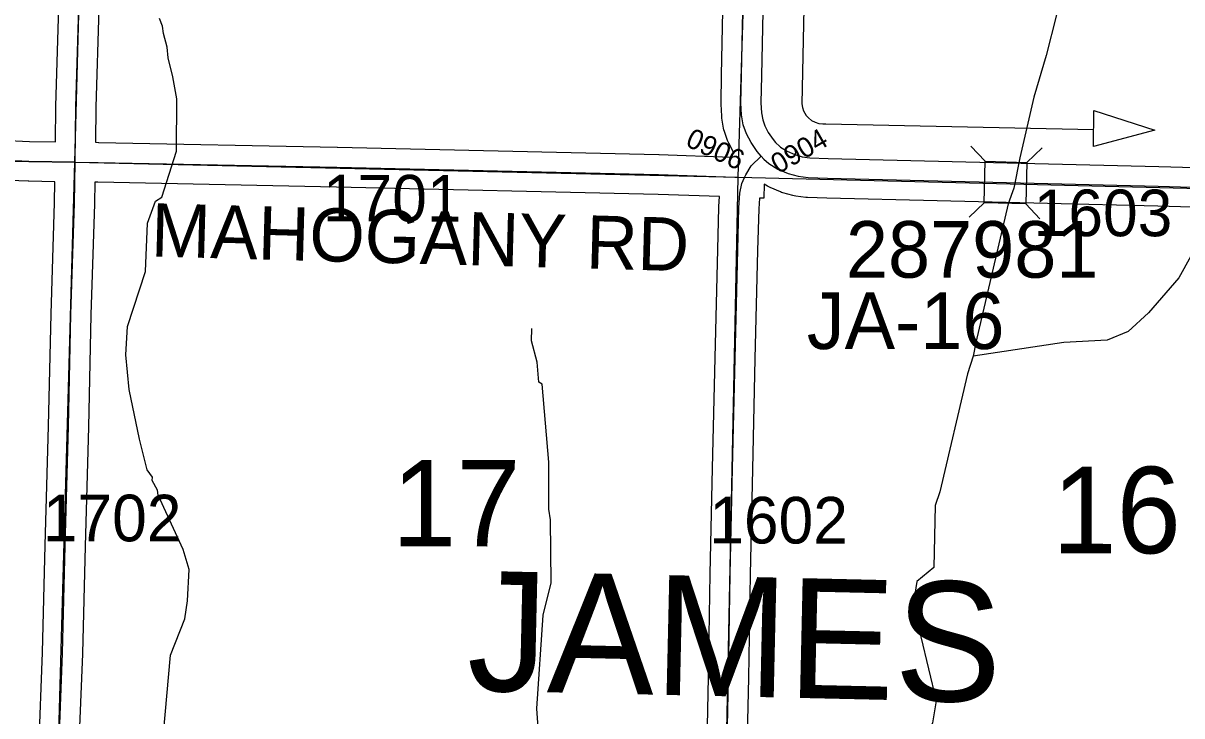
# Model space of a CAD drawing. Extents: x -132.8 to -73.3, y -60 to -26.
# Drawn here: x -102.953 to -101.212, y -41.701 to -40.66 of the extents above; entities that cross this region are included whole.
import ezdxf

# ---------------------------------------------------------------- set-up
doc = ezdxf.new("R2010")
doc.units = 0
for name, color, linetype in [('tdCoDirctArrow', 7, 'Continuous'), ('tdCoHydroRiver', 7, 'Continuous'), ('tdCoSecRdNmbr', 7, 'Continuous'), ('tdCoSecRdTxt', 7, 'Continuous'), ('tdCoSecRteBand', 7, 'Continuous'), ('tdCoSecRteCL', 7, 'Continuous'), ('tdCoSectLine', 7, 'Continuous'), ('tdCoSectNmbr', 7, 'Continuous'), ('tdCoStrucSec', 7, 'Continuous'), ('tdCoStrucSecCoName', 7, 'Continuous'), ('tdCoStrucSecFHWANum', 7, 'Continuous'), ('tdCoSurfAsphalt', 7, 'Continuous'), ('tdCoSurfEarth', 7, 'Continuous'), ('tdCoSurfGravel', 7, 'Continuous'), ('tdCoTwpNameTxt', 7, 'Continuous')]:
    doc.layers.add(name, color=color, linetype=linetype)

msp = doc.modelspace()

# ---------------------------------------------------------------- linework, layer by layer
at = {"layer": 'tdCoDirctArrow'}
msp.add_lwpolyline([(-101.7783, -40.5413), (-101.7833, -40.7815), (-101.7822, -40.787), (-101.7806, -40.7918), (-101.7785, -40.7953), (-101.7765, -40.7986), (-101.773, -40.8024), (-101.7686, -40.8061), (-101.763, -40.8088), (-101.7577, -40.8106), (-101.7516, -40.8115), (-101.7471, -40.8113), (-101.3452, -40.8196)], dxfattribs=at)
msp.add_lwpolyline([(-101.3445, -40.7914), (-101.2526, -40.8206), (-101.3451, -40.8453)], close=True, dxfattribs=at)
at = {"layer": 'tdCoHydroRiver'}
for points in [[(-101.3465, -40.3521), (-101.3506, -40.4656), (-101.3767, -40.5723), (-101.385, -40.5894), (-101.3922, -40.6287), (-101.4005, -40.6475), (-101.416, -40.7086), (-101.4348, -40.7713), (-101.4558, -40.8623), (-101.4647, -40.9078), (-101.4731, -40.9313), (-101.522, -41.14), (-101.5256, -41.1604)], [(-100.7133, -40.6156), (-100.7617, -40.6603), (-100.7857, -40.6771), (-100.8544, -40.715), (-100.9149, -40.7373), (-100.9616, -40.7804), (-101.0015, -40.8016), (-101.0777, -40.8188), (-101.1017, -40.834), (-101.1131, -40.8511), (-101.1675, -40.954), (-101.2168, -41.0428), (-101.2622, -41.0954), (-101.2928, -41.1231), (-101.3246, -41.1366), (-101.3894, -41.1398), (-101.5256, -41.1604)], [(-102.7424, -41.7276), (-102.7318, -41.6096), (-102.7101, -41.5549), (-102.7063, -41.5281), (-102.7037, -41.4809), (-102.7125, -41.4507), (-102.7501, -41.3694), (-102.7515, -41.3615), (-102.7591, -41.3471), (-102.759, -41.3424), (-102.7666, -41.3312), (-102.7782, -41.2852), (-102.7939, -41.2107), (-102.799, -41.1585), (-102.7965, -41.116), (-102.7694, -41.033), (-102.7662, -40.9605), (-102.7544, -40.9276), (-102.7448, -40.9215), (-102.7227, -40.8526), (-102.7225, -40.7738), (-102.7281, -40.7405), (-102.7353, -40.712), (-102.7366, -40.6962), (-102.7424, -40.6755), (-102.7437, -40.6645), (-102.7482, -40.6533)], [(-102.1698, -41.945), (-102.1928, -41.9199), (-102.1933, -41.8725), (-102.1785, -41.8445), (-102.1717, -41.8241), (-102.1813, -41.6898), (-102.1718, -41.5497), (-102.1597, -41.501), (-102.1607, -41.4064), (-102.1635, -41.3905), (-102.1635, -41.3195), (-102.1735, -41.2026), (-102.1782, -41.1993), (-102.1807, -41.1693), (-102.1894, -41.1376), (-102.189, -41.1186)], [(-101.5256, -41.1604), (-101.5341, -41.1871), (-101.5759, -41.3644), (-101.5827, -41.3847), (-101.5848, -41.4777), (-101.6105, -41.4992), (-101.616, -41.5338), (-101.5814, -41.6781), (-101.5869, -41.7111), (-101.6235, -41.7955), (-101.6499, -41.9195), (-101.6541, -41.9566)]]:
    msp.add_lwpolyline(points, dxfattribs=at)
at = {"layer": 'tdCoSecRteBand'}
for points in [[(-102.9046, -40.8383), (-102.9039, -40.7852), (-102.9039, -40.785), (-102.9039, -40.7848), (-102.8997, -40.6361), (-102.8963, -40.4971), (-102.8963, -40.497), (-102.8963, -40.497), (-102.8921, -40.3502), (-102.8921, -40.3502), (-102.8879, -40.204), (-102.8879, -40.204), (-102.8879, -40.2039), (-102.8832, -40.0529), (-102.8793, -39.8963), (-102.9835, -39.8957)], [(-101.8887, -40.8613), (-101.8868, -40.8569), (-101.8869, -40.8568), (-101.8867, -40.8567), (-101.8856, -40.8541), (-101.8857, -40.8538), (-101.8929, -40.8405), (-101.894, -40.8385), (-101.8948, -40.8363), (-101.8994, -40.823), (-101.9003, -40.8205), (-101.9007, -40.8179), (-101.9032, -40.8028), (-101.9035, -40.8012), (-101.9036, -40.7996), (-101.9046, -40.7819), (-101.9046, -40.7808), (-101.9046, -40.7797), (-101.9039, -40.7382), (-101.9039, -40.7382), (-101.9039, -40.7382), (-101.9009, -40.5929)], [(-101.8409, -40.5942), (-101.8439, -40.7394), (-101.8446, -40.7796), (-101.8437, -40.7947), (-101.842, -40.8055), (-101.8389, -40.8142), (-101.8336, -40.8242), (-101.8265, -40.8347), (-101.8226, -40.8392), (-101.8162, -40.8456), (-101.8151, -40.8466), (-101.8052, -40.8526), (-101.7936, -40.8576), (-101.7825, -40.8607), (-101.771, -40.8622), (-101.7438, -40.8632), (-101.247, -40.8752), (-101.2469, -40.8752), (-101.2469, -40.8752), (-100.9065, -40.885)], [(-102.8397, -40.6378), (-102.8439, -40.7863), (-102.8446, -40.8391), (-102.8399, -40.8392), (-102.8398, -40.8392), (-102.8397, -40.8392), (-102.4812, -40.8466), (-102.4811, -40.8466), (-102.4811, -40.8466), (-101.9978, -40.8574), (-101.9976, -40.8575), (-101.9974, -40.8575), (-101.8887, -40.8613)], [(-102.9851, -40.836), (-102.9436, -40.8377), (-102.9046, -40.8383)], [(-102.9323, -41.8385), (-102.9323, -41.8384), (-102.9298, -41.7522), (-102.9298, -41.752), (-102.9298, -41.7519), (-102.9239, -41.6056), (-102.9202, -41.4446), (-102.9202, -41.4445), (-102.9202, -41.4444), (-102.915, -41.2655), (-102.9113, -41.0969), (-102.9113, -41.0968), (-102.9113, -41.0966), (-102.9059, -40.9299), (-102.9055, -40.8983), (-102.9055, -40.8983), (-102.9055, -40.8983), (-102.9448, -40.8977), (-102.9452, -40.8977), (-102.9457, -40.8977), (-102.9871, -40.896)], [(-101.9271, -41.8149), (-101.9232, -41.6427), (-101.921, -41.4877), (-101.921, -41.4876), (-101.921, -41.4875), (-101.9175, -41.3287), (-101.9175, -41.3286), (-101.9175, -41.3286), (-101.9136, -41.1631), (-101.9136, -41.1631), (-101.9136, -41.1631), (-101.9096, -41.0001), (-101.9096, -41.0001), (-101.9096, -41), (-101.9079, -40.9367), (-101.9079, -40.9361), (-101.9078, -40.9355), (-101.9068, -40.9207), (-101.9993, -40.9174), (-102.4824, -40.9066), (-102.8409, -40.8992), (-102.8455, -40.8991), (-102.8459, -40.931), (-102.8459, -40.9313), (-102.8459, -40.9316), (-102.8513, -41.0984), (-102.855, -41.2669), (-102.855, -41.267), (-102.855, -41.2671), (-102.8602, -41.4461), (-102.8639, -41.6073), (-102.8639, -41.6075), (-102.8639, -41.6078), (-102.8698, -41.7541)], [(-100.9076, -40.945), (-101.2485, -40.9352), (-101.7454, -40.9231), (-101.7455, -40.9231), (-101.7457, -40.9231), (-101.7745, -40.9221), (-101.776, -40.9221), (-101.7774, -40.9219), (-101.7924, -40.9199), (-101.7945, -40.9197), (-101.7966, -40.9191), (-101.8116, -40.9149), (-101.8136, -40.9144), (-101.8154, -40.9136), (-101.8309, -40.9069), (-101.833, -40.906), (-101.8349, -40.9049), (-101.8397, -40.9019), (-101.8404, -40.9231), (-101.8469, -40.9229), (-101.8479, -40.9389), (-101.8496, -41.0016), (-101.8536, -41.1646), (-101.8575, -41.33), (-101.861, -41.4887), (-101.8632, -41.6437), (-101.8632, -41.6438), (-101.8632, -41.6439), (-101.8671, -41.8163)]]:
    msp.add_lwpolyline(points, dxfattribs=at)
at = {"layer": 'tdCoSecRteCL'}
for points in [[(-102.8751, -40.8687), (-102.8739, -40.7856), (-102.8697, -40.6369), (-102.8663, -40.4978), (-102.8621, -40.3511), (-102.8579, -40.2049), (-102.8532, -40.0537), (-102.8493, -39.8932), (-102.8481, -39.8665)], [(-101.8445, -40.8597), (-101.8504, -40.853), (-101.8593, -40.8396), (-101.8665, -40.8263), (-101.8711, -40.813), (-101.8736, -40.798), (-101.8746, -40.7802), (-101.8739, -40.7388), (-101.8709, -40.5935), (-101.8684, -40.4774), (-101.8628, -40.3035), (-101.8571, -40.1388), (-101.8512, -39.9671), (-101.848, -39.8912)], [(-103.7835, -40.8545), (-103.7296, -40.8559), (-103.412, -40.8615), (-102.9863, -40.866), (-102.9444, -40.8677), (-102.8751, -40.8687)], [(-102.9032, -41.8692), (-102.8998, -41.7531), (-102.8939, -41.6066), (-102.8902, -41.4453), (-102.885, -41.2663), (-102.8813, -41.0976), (-102.8759, -40.9306), (-102.8751, -40.8687)], [(-102.8751, -40.8687), (-102.8403, -40.8692), (-102.4818, -40.8766), (-101.9984, -40.8874), (-101.8693, -40.8921)], [(-101.8693, -40.8921), (-101.8675, -40.8879), (-101.8594, -40.8746), (-101.8445, -40.8597)], [(-101.8445, -40.8597), (-101.8403, -40.8645), (-101.8327, -40.871), (-101.8191, -40.8793), (-101.8036, -40.886), (-101.7885, -40.8902), (-101.7735, -40.8922), (-101.7446, -40.8932), (-101.2477, -40.9052), (-100.8771, -40.9159)], [(-101.8992, -41.8929), (-101.8971, -41.8156), (-101.8932, -41.6433), (-101.891, -41.4881), (-101.8875, -41.3293), (-101.8836, -41.1639), (-101.8796, -41.0008), (-101.8779, -40.9375), (-101.8764, -40.9153), (-101.8732, -40.901), (-101.8693, -40.8921)]]:
    msp.add_lwpolyline(points, dxfattribs=at)
at = {"layer": 'tdCoSectLine'}
for points in [[(-102.8754, -40.8687), (-102.8485, -39.8665)], [(-101.879, -40.8917), (-101.8483, -39.8912)], [(-103.7839, -40.8545), (-102.8754, -40.8687)], [(-102.9036, -41.8692), (-102.8754, -40.8687)], [(-102.8754, -40.8687), (-101.879, -40.8917)], [(-101.8996, -41.8929), (-101.879, -40.8917)], [(-101.879, -40.8917), (-100.8775, -40.9159)]]:
    msp.add_lwpolyline(points, dxfattribs=at)
at = {"layer": 'tdCoStrucSec'}
for points in [[(-101.5291, -40.845), (-101.5075, -40.8676), (-101.445, -40.8692)], [(-101.4223, -40.8476), (-101.445, -40.8692), (-101.4465, -40.9317)], [(-101.5317, -40.9518), (-101.5091, -40.9302), (-101.5075, -40.8676)], [(-101.4254, -40.9539), (-101.4465, -40.9317), (-101.5091, -40.9302)]]:
    msp.add_lwpolyline(points, dxfattribs=at)
at = {"layer": 'tdCoSurfAsphalt'}
for points in [[(-101.8445, -40.8597), (-101.8504, -40.853), (-101.8593, -40.8396), (-101.8665, -40.8263), (-101.8711, -40.813), (-101.8736, -40.798), (-101.8746, -40.7802), (-101.8739, -40.7388), (-101.8709, -40.5935), (-101.8684, -40.4774), (-101.8628, -40.3035), (-101.8571, -40.1388), (-101.8512, -39.9671), (-101.848, -39.8912)], [(-101.9159, -42.6026), (-101.9124, -42.4309), (-101.9055, -42.1683), (-101.9016, -41.9831), (-101.8992, -41.8929), (-101.8971, -41.8156), (-101.8932, -41.6433), (-101.891, -41.4881), (-101.8875, -41.3293), (-101.8836, -41.1639), (-101.8796, -41.0008), (-101.8779, -40.9375), (-101.8764, -40.9153), (-101.8732, -40.901), (-101.8693, -40.8921), (-101.8675, -40.8879), (-101.8594, -40.8746), (-101.8445, -40.8597)], [(-101.8445, -40.8597), (-101.8403, -40.8645), (-101.8327, -40.871), (-101.8191, -40.8793), (-101.8036, -40.886), (-101.7885, -40.8902), (-101.7735, -40.8922), (-101.7446, -40.8932), (-101.2477, -40.9052), (-100.8771, -40.9159), (-100.7747, -40.9188), (-100.2855, -40.9336), (-99.8762, -40.9437), (-99.7947, -40.9457), (-99.2944, -40.9541), (-98.872, -40.9621), (-98.8285, -40.9629), (-98.4194, -40.9782), (-97.9055, -40.9975), (-97.8707, -40.9985), (-97.5087, -41.0088), (-97.4371, -41.0108), (-97.1887, -41.0178)]]:
    msp.add_lwpolyline(points, dxfattribs=at)
at = {"layer": 'tdCoSurfEarth'}
msp.add_lwpolyline([(-102.9032, -41.8692), (-102.8998, -41.7531), (-102.8939, -41.6066), (-102.8902, -41.4453), (-102.885, -41.2663), (-102.8813, -41.0976), (-102.8759, -40.9306), (-102.8751, -40.8687), (-102.9444, -40.8677), (-102.9863, -40.866), (-103.412, -40.8615), (-103.7296, -40.8559), (-103.7835, -40.8545)], dxfattribs=at)
at = {"layer": 'tdCoSurfGravel'}
for points in [[(-102.8751, -40.8687), (-102.8739, -40.7856), (-102.8697, -40.6369), (-102.8663, -40.4978), (-102.8621, -40.3511), (-102.8579, -40.2049), (-102.8532, -40.0537), (-102.8493, -39.8932), (-102.8481, -39.8665), (-102.8426, -39.7336), (-102.8362, -39.598), (-102.8283, -39.4327), (-102.8226, -39.2828), (-102.8152, -39.1215), (-102.8096, -38.9721), (-102.807, -38.9026), (-102.807, -38.9026)], [(-102.8751, -40.8687), (-102.8403, -40.8692), (-102.4818, -40.8766), (-101.9984, -40.8874), (-101.8693, -40.8921)]]:
    msp.add_lwpolyline(points, dxfattribs=at)

# ---------------------------------------------------------------- texts
at = {"layer": 'tdCoSecRdNmbr'}
for s, height, rotation, p in [('0906', 0.03, 334.9233, (-101.9596, -40.8438)), ('0904', 0.03, 29.9233, (-101.8186, -40.8872)), ('1701', 0.07, 359.9229, (-102.5028, -40.9579)), ('1603', 0.07, 359.9236, (-101.4348, -40.98)), ('1702', 0.07, 359.9226, (-102.9236, -41.4384)), ('1602', 0.07, 359.9233, (-101.9223, -41.4417))]:
    msp.add_text(s, height=height, rotation=rotation, dxfattribs=at).set_placement(p)
at = {"layer": 'tdCoSecRdTxt'}
msp.add_text('MAHOGANY RD', height=0.08, rotation=358.4102, dxfattribs=at).set_placement((-102.7617, -41.0105))
at = {"layer": 'tdCoSectNmbr'}
for s, rotation, p in [('17', 359.9229, (-102.3992, -41.4462)), ('16', 359.9236, (-101.407, -41.4564))]:
    msp.add_text(s, height=0.13, rotation=rotation, dxfattribs=at).set_placement(p)
at = {"layer": 'tdCoStrucSecCoName'}
msp.add_text('JA-16', height=0.085, dxfattribs=at).set_placement((-101.7757, -41.1497))
at = {"layer": 'tdCoStrucSecFHWANum'}
msp.add_text('287981', height=0.085, dxfattribs=at).set_placement((-101.7169, -41.0425))
at = {"layer": 'tdCoTwpNameTxt'}
msp.add_text('JAMES', height=0.18, rotation=358.7042, dxfattribs=at).set_placement((-102.287, -41.6626))

doc.saveas('drawing.dxf')
